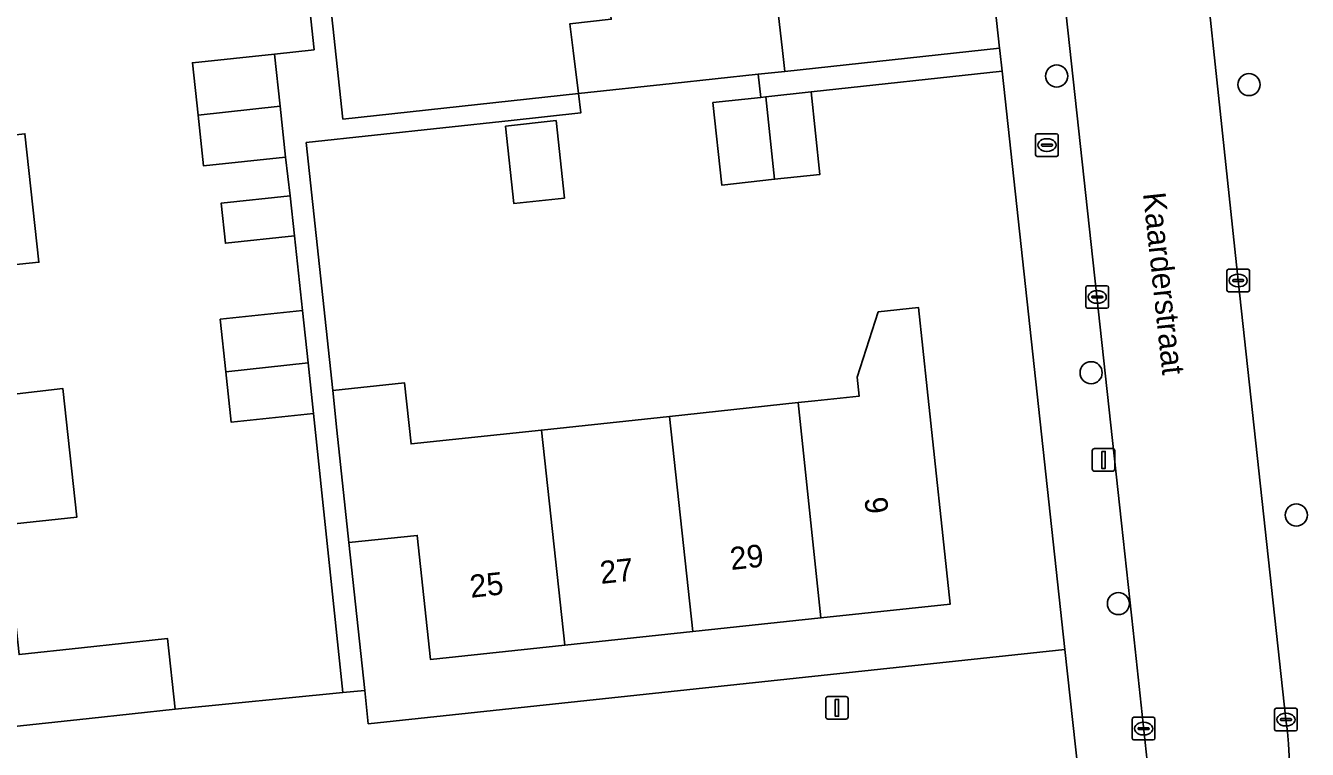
# Model space of a CAD drawing. Extents: x 160023 to 161302, y 384750 to 385707.
# Drawn here: x 161131.7 to 161188.4, y 384969.1 to 385001.1 of the extents above; entities that cross this region are included whole.
import ezdxf

# ---------------------------------------------------------------- set-up
doc = ezdxf.new("R2010")
doc.units = 0
for name, color, linetype in [('IMGEO_Boom', 7, 'Continuous'), ('IMGEO_Brandkraan', 7, 'Continuous'), ('IMGEO_Erf', 7, 'Continuous'), ('IMGEO_Kolk', 7, 'Continuous'), ('IMGEO_Lichtmast', 7, 'Continuous'), ('IMGEO_Muur', 7, 'Continuous'), ('IMGEO_Openbare_ruimte_label', 7, 'Continuous'), ('IMGEO_Pand', 7, 'Continuous'), ('IMGEO_Pand_nummerreeks', 7, 'Continuous'), ('IMGEO_Rijbaan_lokaal_open', 7, 'Continuous'), ('IMGEO_Voetpad_open', 7, 'Continuous')]:
    doc.layers.add(name, color=color, linetype=linetype)

msp = doc.modelspace()

# ---------------------------------------------------------------- linework, layer by layer
at = {"layer": 'IMGEO_Boom'}
for centre in [(161177.305, 384998.867), (161185.804, 384998.489), (161178.829, 384985.756), (161187.896, 384979.467), (161180.034, 384975.556)]:
    msp.add_circle(centre, 0.489, dxfattribs=at)
at = {"layer": 'IMGEO_Brandkraan'}
for p, q in [((161176.375, 384995.391), (161176.375, 384996.243)), ((161176.45, 384996.317), (161177.302, 384996.317)), ((161177.376, 384996.243), (161177.376, 384995.391)), ((161176.634, 384995.811), (161176.634, 384995.823)), ((161177.072, 384995.774), (161176.674, 384995.774)), ((161176.677, 384995.86), (161177.075, 384995.86)), ((161176.886, 384995.537), (161176.861, 384995.537)), ((161176.863, 384996.097), (161176.888, 384996.097)), ((161177.118, 384995.823), (161177.118, 384995.811)), ((161177.302, 384995.317), (161176.45, 384995.317))]:
    msp.add_line(p, q, dxfattribs=at)
for points in [[(161176.375, 384995.391), (161176.375, 384996.243)], [(161176.45, 384996.317), (161177.302, 384996.317)], [(161177.376, 384996.243), (161177.376, 384995.391)], [(161177.302, 384995.317), (161176.45, 384995.317)]]:
    msp.add_lwpolyline(points, dxfattribs=at)
for centre, radius, start, end in [((161176.452, 384996.241), 0.0765, 91.552, 178.448), ((161176.452, 384996.241), 0.0765, 91.552, 178.448), ((161177.3, 384996.241), 0.0765, 1.552, 88.448), ((161177.3, 384996.241), 0.0765, 1.552, 88.448), ((161176.674, 384995.82), 0.0403, 85.8775, 175.7526), ((161176.671, 384995.81), 0.0366, 178.938, 274.7102), ((161177.075, 384995.817), 0.043, 264.8664, 352.4533), ((161177.079, 384995.822), 0.0386, 1.7309, 96.639), ((161176.452, 384995.393), 0.0765, 181.552, 268.448), ((161176.452, 384995.393), 0.0765, 181.552, 268.448), ((161177.3, 384995.393), 0.0765, 271.552, 358.448), ((161177.3, 384995.393), 0.0765, 271.552, 358.448)]:
    msp.add_arc(centre, radius, start, end, dxfattribs=at)
for centre, major_axis, ratio, start_param, end_param in [((161176.862, 384995.817), (-0.387, 0.002), 0.722429, 4.712389, 7.853982), ((161176.887, 384995.817), (-0.39, 0.002), 0.717154, 1.570796, 4.712389)]:
    msp.add_ellipse(centre, major_axis=major_axis, ratio=ratio, start_param=start_param, end_param=end_param, dxfattribs=at)
at = {"layer": 'IMGEO_Erf'}
for points in [[(161171.35, 385031.73), (161167.246, 385031.284), (161167.869, 385025.488), (161168.479, 385019.826), (161169.086, 385014.174), (161169.696, 385008.506), (161170.33, 385002.614), (161164.952, 385002.036), (161165.189, 385000), (161165.288, 384999.072), (161174.784, 385000.103)], [(161169.416, 384988.443), (161171.205, 384988.634), (161171.588, 384985.044), (161172.603, 384975.536), (161166.882, 384974.925), (161161.224, 384974.321), (161155.56, 384973.717), (161149.632, 384973.084), (161149.047, 384978.571), (161146.026, 384978.248), (161146.724, 384971.715), (161146.881, 384970.246), (161177.668, 384973.532), (161174.895, 384999.082), (161166.45, 384998.165), (161166.843, 384994.52), (161164.838, 384994.304), (161162.504, 384994.052), (161162.111, 384997.697), (161164.224, 384997.925), (161164.114, 384998.945), (161160.317, 384998.536), (161156.166, 384998.089), (161156.27, 384997.236), (161153.19, 384996.904), (161144.135, 384995.927), (161145.308, 384984.967), (161148.486, 384985.306), (161148.774, 384982.609), (161154.529, 384983.223), (161160.199, 384983.828), (161165.879, 384984.434), (161166.617, 384984.513), (161168.576, 384984.722), (161168.487, 384985.559)], [(161152.945, 384996.658), (161155.181, 384996.899), (161155.55, 384993.471), (161153.315, 384993.23)]]:
    msp.add_lwpolyline(points, close=True, dxfattribs=at)
for points in [[(161131.447, 384973.301), (161134.206, 384973.597), (161138.007, 384974.005), (161138.341, 384970.886), (161145.755, 384971.62), (161144.454, 384983.959), (161140.823, 384983.571), (161140.585, 384985.802), (161140.337, 384988.121), (161143.969, 384988.509), (161143.619, 384991.802), (161140.567, 384991.476), (161140.378, 384993.244), (161143.43, 384993.569), (161143.225, 384995.289), (161139.594, 384994.901), (161139.355, 384997.14), (161139.108, 384999.451), (161142.74, 384999.839), (161144.486, 385000.026), (161143.181, 385012.241)], [(161144.436, 385009.303), (161145.756, 384996.968), (161156.166, 384998.089), (161155.934, 385000), (161155.791, 385001.176)], [(161131.703, 384996.314), (161132.32, 384990.64), (161129.596, 384990.361)], [(161130.211, 384984.69), (161133.386, 384985.059), (161133.997, 384979.372), (161130.825, 384979.031)]]:
    msp.add_lwpolyline(points, dxfattribs=at)
at = {"layer": 'IMGEO_Kolk'}
for p, q in [((161184.827, 384989.406), (161184.827, 384990.258)), ((161184.902, 384990.332), (161185.754, 384990.332)), ((161185.129, 384989.875), (161185.527, 384989.875)), ((161185.315, 384990.112), (161185.34, 384990.112)), ((161185.828, 384990.258), (161185.828, 384989.406)), ((161178.597, 384988.677), (161178.597, 384989.529)), ((161178.672, 384989.603), (161179.524, 384989.603)), ((161179.085, 384989.383), (161179.11, 384989.383)), ((161179.598, 384989.529), (161179.598, 384988.677)), ((161185.754, 384989.332), (161184.902, 384989.332)), ((161185.086, 384989.826), (161185.086, 384989.838)), ((161185.524, 384989.789), (161185.126, 384989.789)), ((161185.338, 384989.552), (161185.313, 384989.552)), ((161185.57, 384989.838), (161185.57, 384989.826)), ((161178.856, 384989.097), (161178.856, 384989.109)), ((161179.294, 384989.06), (161178.896, 384989.06)), ((161178.899, 384989.146), (161179.297, 384989.146)), ((161179.108, 384988.823), (161179.083, 384988.823)), ((161179.34, 384989.109), (161179.34, 384989.097)), ((161179.524, 384988.603), (161178.672, 384988.603)), ((161186.938, 384970.001), (161186.938, 384970.853)), ((161187.013, 384970.927), (161187.865, 384970.927)), ((161187.426, 384970.707), (161187.451, 384970.707)), ((161187.939, 384970.853), (161187.939, 384970.001)), ((161180.646, 384969.603), (161180.646, 384970.455)), ((161180.721, 384970.529), (161181.573, 384970.529)), ((161180.948, 384970.072), (161181.346, 384970.072)), ((161181.134, 384970.309), (161181.159, 384970.309)), ((161181.647, 384970.455), (161181.647, 384969.603)), ((161187.197, 384970.421), (161187.197, 384970.433)), ((161187.635, 384970.384), (161187.237, 384970.384)), ((161187.24, 384970.47), (161187.638, 384970.47)), ((161187.449, 384970.147), (161187.424, 384970.147)), ((161187.681, 384970.433), (161187.681, 384970.421)), ((161181.573, 384969.529), (161180.721, 384969.529)), ((161180.905, 384970.023), (161180.905, 384970.035)), ((161181.343, 384969.986), (161180.945, 384969.986)), ((161181.157, 384969.749), (161181.132, 384969.749)), ((161181.389, 384970.035), (161181.389, 384970.023)), ((161187.865, 384969.927), (161187.013, 384969.927))]:
    msp.add_line(p, q, dxfattribs=at)
for points in [[(161184.827, 384989.406), (161184.827, 384990.258)], [(161184.902, 384990.332), (161185.754, 384990.332)], [(161185.828, 384990.258), (161185.828, 384989.406)], [(161178.597, 384988.677), (161178.597, 384989.529)], [(161178.672, 384989.603), (161179.524, 384989.603)], [(161179.598, 384989.529), (161179.598, 384988.677)], [(161185.754, 384989.332), (161184.902, 384989.332)], [(161179.524, 384988.603), (161178.672, 384988.603)], [(161186.938, 384970.001), (161186.938, 384970.853)], [(161187.013, 384970.927), (161187.865, 384970.927)], [(161187.939, 384970.853), (161187.939, 384970.001)], [(161180.646, 384969.603), (161180.646, 384970.455)], [(161180.721, 384970.529), (161181.573, 384970.529)], [(161181.647, 384970.455), (161181.647, 384969.603)], [(161181.573, 384969.529), (161180.721, 384969.529)], [(161187.865, 384969.927), (161187.013, 384969.927)]]:
    msp.add_lwpolyline(points, dxfattribs=at)
for centre, radius, start, end in [((161184.904, 384990.256), 0.0765, 91.552, 178.448), ((161184.904, 384990.256), 0.0765, 91.552, 178.448), ((161185.126, 384989.835), 0.0403, 85.8775, 175.7526), ((161185.531, 384989.837), 0.0386, 1.7309, 96.639), ((161185.752, 384990.256), 0.0765, 1.552, 88.448), ((161185.752, 384990.256), 0.0765, 1.552, 88.448), ((161178.674, 384989.527), 0.0765, 91.552, 178.448), ((161178.674, 384989.527), 0.0765, 91.552, 178.448), ((161179.522, 384989.527), 0.0765, 1.552, 88.448), ((161179.522, 384989.527), 0.0765, 1.552, 88.448), ((161184.904, 384989.408), 0.0765, 181.552, 268.448), ((161184.904, 384989.408), 0.0765, 181.552, 268.448), ((161185.123, 384989.825), 0.0366, 178.938, 274.7102), ((161185.527, 384989.832), 0.043, 264.8664, 352.4533), ((161185.752, 384989.408), 0.0765, 271.552, 358.448), ((161185.752, 384989.408), 0.0765, 271.552, 358.448), ((161178.896, 384989.106), 0.0403, 85.8775, 175.7526), ((161178.893, 384989.096), 0.0366, 178.938, 274.7102), ((161179.297, 384989.103), 0.043, 264.8664, 352.4533), ((161179.301, 384989.108), 0.0386, 1.7309, 96.639), ((161178.674, 384988.679), 0.0765, 181.552, 268.448), ((161178.674, 384988.679), 0.0765, 181.552, 268.448), ((161179.522, 384988.679), 0.0765, 271.552, 358.448), ((161179.522, 384988.679), 0.0765, 271.552, 358.448), ((161187.015, 384970.851), 0.0765, 91.552, 178.448), ((161187.015, 384970.851), 0.0765, 91.552, 178.448), ((161187.863, 384970.851), 0.0765, 1.552, 88.448), ((161187.863, 384970.851), 0.0765, 1.552, 88.448), ((161180.723, 384970.453), 0.0765, 91.552, 178.448), ((161180.723, 384970.453), 0.0765, 91.552, 178.448), ((161180.945, 384970.032), 0.0403, 85.8775, 175.7526), ((161181.35, 384970.034), 0.0386, 1.7309, 96.639), ((161181.571, 384970.453), 0.0765, 1.552, 88.448), ((161181.571, 384970.453), 0.0765, 1.552, 88.448), ((161187.237, 384970.43), 0.0403, 85.8775, 175.7526), ((161187.234, 384970.42), 0.0366, 178.938, 274.7102), ((161187.638, 384970.427), 0.043, 264.8664, 352.4533), ((161187.642, 384970.432), 0.0386, 1.7309, 96.639), ((161180.723, 384969.605), 0.0765, 181.552, 268.448), ((161180.723, 384969.605), 0.0765, 181.552, 268.448), ((161180.942, 384970.022), 0.0366, 178.938, 274.7102), ((161181.346, 384970.029), 0.043, 264.8664, 352.4533), ((161181.571, 384969.605), 0.0765, 271.552, 358.448), ((161181.571, 384969.605), 0.0765, 271.552, 358.448), ((161187.015, 384970.003), 0.0765, 181.552, 268.448), ((161187.015, 384970.003), 0.0765, 181.552, 268.448), ((161187.863, 384970.003), 0.0765, 271.552, 358.448), ((161187.863, 384970.003), 0.0765, 271.552, 358.448)]:
    msp.add_arc(centre, radius, start, end, dxfattribs=at)
for centre, major_axis, ratio, start_param, end_param in [((161185.314, 384989.832), (-0.387, 0.002), 0.722429, 4.712389, 7.853982), ((161185.339, 384989.832), (-0.39, 0.002), 0.717154, 1.570796, 4.712389), ((161179.084, 384989.103), (-0.387, 0.002), 0.722429, 4.712389, 7.853982), ((161179.109, 384989.103), (-0.39, 0.002), 0.717154, 1.570796, 4.712389), ((161187.425, 384970.427), (-0.387, 0.002), 0.722429, 4.712389, 7.853982), ((161187.45, 384970.427), (-0.39, 0.002), 0.717154, 1.570796, 4.712389), ((161181.133, 384970.029), (-0.387, 0.002), 0.722429, 4.712389, 7.853982), ((161181.158, 384970.029), (-0.39, 0.002), 0.717154, 1.570796, 4.712389)]:
    msp.add_ellipse(centre, major_axis=major_axis, ratio=ratio, start_param=start_param, end_param=end_param, dxfattribs=at)
at = {"layer": 'IMGEO_Lichtmast'}
for p, q in [((161178.88, 384981.505), (161178.88, 384982.305)), ((161178.88, 384982.305), (161178.88, 384981.505)), ((161178.98, 384982.405), (161179.77, 384982.405)), ((161179.77, 384982.405), (161178.98, 384982.405)), ((161179.87, 384982.305), (161179.87, 384981.505)), ((161179.87, 384981.505), (161179.87, 384982.305)), ((161179.77, 384981.405), (161178.98, 384981.405)), ((161178.98, 384981.405), (161179.77, 384981.405)), ((161167.096, 384970.548), (161167.096, 384971.348)), ((161167.096, 384971.348), (161167.096, 384970.548)), ((161167.196, 384971.448), (161167.986, 384971.448)), ((161167.986, 384971.448), (161167.196, 384971.448)), ((161168.086, 384971.348), (161168.086, 384970.548)), ((161168.086, 384970.548), (161168.086, 384971.348)), ((161167.986, 384970.448), (161167.196, 384970.448)), ((161167.196, 384970.448), (161167.986, 384970.448))]:
    msp.add_line(p, q, dxfattribs=at)
for points in [[(161179.3, 384982.28), (161179.45, 384982.28), (161179.45, 384981.53), (161179.3, 384981.53), (161179.3, 384982.28)], [(161167.516, 384971.323), (161167.666, 384971.323), (161167.666, 384970.573), (161167.516, 384970.573), (161167.516, 384971.323)]]:
    msp.add_lwpolyline(points, dxfattribs=at)
for centre, start, end in [((161178.98, 384982.305), 90, 180), ((161178.98, 384982.305), 90, 180), ((161179.77, 384982.305), 0, 90), ((161179.77, 384982.305), 360, 90), ((161178.98, 384981.505), 180, 270), ((161178.98, 384981.505), 180, 270), ((161179.77, 384981.505), 270, 0), ((161179.77, 384981.505), 270, 0), ((161167.196, 384971.348), 90, 180), ((161167.196, 384971.348), 90, 180), ((161167.986, 384971.348), 0, 90), ((161167.986, 384971.348), 360, 90), ((161167.196, 384970.548), 180, 270), ((161167.196, 384970.548), 180, 270), ((161167.986, 384970.548), 270, 0), ((161167.986, 384970.548), 270, 0)]:
    msp.add_arc(centre, 0.1, start, end, dxfattribs=at)
at = {"layer": 'IMGEO_Muur'}
msp.add_lwpolyline([(161145.755, 384971.62), (161138.341, 384970.886)], dxfattribs=at)
at = {"layer": 'IMGEO_Pand'}
for points in [[(161169.696, 385008.506), (161160.302, 385007.485), (161156.987, 385007.121), (161157.618, 385001.376), (161155.791, 385001.176), (161155.934, 385000), (161156.166, 384998.089), (161160.317, 384998.536), (161164.114, 384998.945), (161165.288, 384999.072), (161165.189, 385000), (161164.952, 385002.036), (161170.33, 385002.614)], [(161142.74, 384999.839), (161139.108, 384999.451), (161139.355, 384997.14), (161142.986, 384997.532)], [(161164.453, 384997.95), (161164.224, 384997.925), (161162.111, 384997.697), (161162.504, 384994.052), (161164.838, 384994.304)], [(161164.838, 384994.304), (161166.843, 384994.52), (161166.45, 384998.165), (161164.453, 384997.95)], [(161139.594, 384994.901), (161143.225, 384995.289), (161142.986, 384997.532), (161139.355, 384997.14)], [(161152.945, 384996.658), (161153.315, 384993.23), (161155.55, 384993.471), (161155.181, 384996.899)], [(161128.982, 384996.02), (161119.523, 384994.999), (161120.13, 384989.339), (161129.596, 384990.361), (161132.32, 384990.64), (161131.703, 384996.314)], [(161143.43, 384993.569), (161140.378, 384993.244), (161140.567, 384991.476), (161143.619, 384991.802)], [(161144.216, 384986.192), (161143.969, 384988.509), (161140.337, 384988.121), (161140.585, 384985.802)], [(161166.882, 384974.925), (161172.603, 384975.536), (161171.588, 384985.044), (161171.205, 384988.634), (161169.416, 384988.443), (161168.487, 384985.559), (161168.576, 384984.722), (161166.617, 384984.513), (161165.879, 384984.434)], [(161140.585, 384985.802), (161140.823, 384983.571), (161144.454, 384983.959), (161144.216, 384986.192)], [(161133.997, 384979.372), (161133.386, 384985.059), (161130.211, 384984.69), (161120.737, 384983.674), (161121.344, 384978.013), (161130.825, 384979.031)], [(161154.529, 384983.223), (161148.774, 384982.609), (161148.486, 384985.306), (161145.308, 384984.967), (161145.495, 384983.22), (161146.026, 384978.248), (161149.047, 384978.571), (161149.632, 384973.084), (161155.56, 384973.717)], [(161161.224, 384974.321), (161166.882, 384974.925), (161165.879, 384984.434), (161160.199, 384983.828)], [(161160.199, 384983.828), (161154.529, 384983.223), (161155.56, 384973.717), (161161.224, 384974.321)], [(161138.341, 384970.886), (161138.007, 384974.005), (161134.206, 384973.597), (161131.447, 384973.301), (161130.825, 384979.031), (161121.344, 384978.013), (161121.971, 384972.163), (161127.439, 384972.75), (161127.761, 384969.751), (161134.541, 384970.478)]]:
    msp.add_lwpolyline(points, close=True, dxfattribs=at)
at = {"layer": 'IMGEO_Rijbaan_lokaal_open'}
for points in [[(161181.475, 385025.672), (161175.186, 385024.867), (161180.174, 384979.104), (161180.682, 384974.372), (161181.303, 384968.589), (161181.366, 384967.409)], [(161187.439, 384970.427), (161185.328, 384989.832), (161183.046, 385011.321), (161181.475, 385025.672)], [(161130.597, 384958.504), (161131.8, 384958.633), (161150.25, 384960.605), (161156.217, 384961.243), (161171.231, 384962.849), (161171.199, 384964.127), (161172.802, 384966.078), (161176.375, 384966.487), (161178.485, 384966.006), (161177.668, 384973.532), (161146.881, 384970.246), (161146.724, 384971.715), (161145.755, 384971.62), (161138.341, 384970.886), (161134.541, 384970.478), (161127.761, 384969.751)]]:
    msp.add_lwpolyline(points, dxfattribs=at)
msp.add_arc((161167.7, 384967.793), 19.914, 318.5669, 7.6003, dxfattribs=at)
at = {"layer": 'IMGEO_Voetpad_open'}
for points in [[(161167.922, 385230.057), (161167.881, 385230.054), (161160.218, 385228.728), (161160.25, 385228.109), (161161.15, 385219.413), (161161.434, 385216.668), (161163.36, 385198.06), (161167.291, 385162.209), (161167.587, 385159.505), (161173.502, 385105.563), (161173.796, 385102.879), (161174.284, 385097.067), (161174.589, 385094.096), (161176.759, 385074.036), (161176.161, 385073.964), (161176.294, 385072.607), (161178.245, 385055.13), (161180.44, 385034.765), (161181.114, 385029.095), (161181.475, 385025.672), (161183.046, 385011.321), (161185.328, 384989.832), (161187.439, 384970.427)], [(161167.496, 385078.48), (161166.552, 385075.934), (161171.213, 385032.993), (161171.35, 385031.73), (161174.784, 385000.103), (161174.795, 385000), (161174.895, 384999.082), (161177.668, 384973.532), (161178.485, 384966.006), (161180.693, 384965.502), (161181.16, 384965.553)], [(161181.366, 384967.409), (161181.303, 384968.589), (161180.682, 384974.372), (161180.174, 384979.104), (161175.186, 385024.867)], [(161143.181, 385012.241), (161144.486, 385000.026), (161142.74, 384999.839), (161142.986, 384997.532), (161143.225, 384995.289), (161143.43, 384993.569), (161143.619, 384991.802), (161143.969, 384988.509), (161144.216, 384986.192), (161144.454, 384983.959), (161145.755, 384971.62), (161146.724, 384971.715), (161146.026, 384978.248), (161145.495, 384983.22), (161145.308, 384984.967), (161144.135, 384995.927), (161153.19, 384996.904), (161156.27, 384997.236), (161156.166, 384998.089), (161145.756, 384996.968), (161144.436, 385009.303)]]:
    msp.add_lwpolyline(points, dxfattribs=at)
msp.add_lwpolyline([(161174.795, 385000), (161174.784, 385000.103), (161165.288, 384999.072), (161164.114, 384998.945), (161164.224, 384997.925), (161164.453, 384997.95), (161166.45, 384998.165), (161174.895, 384999.082)], close=True, dxfattribs=at)
msp.add_arc((161167.7, 384967.793), 19.914, 318.5669, 7.6003, dxfattribs=at)

# ---------------------------------------------------------------- texts
at = {"layer": 'IMGEO_Openbare_ruimte_label'}
msp.add_text('Kaarderstraat', height=1, rotation=276.144, dxfattribs=at).set_placement((161181.117, 384993.678))
at = {"layer": 'IMGEO_Pand_nummerreeks'}
for s, rotation, p in [('9', 276.0934, (161168.805, 384980.215)), ('29', 6.0929, (161162.918, 384977.037)), ('27', 6.0929, (161157.167, 384976.423)), ('25', 6.0929, (161151.417, 384975.81))]:
    msp.add_text(s, height=1, rotation=rotation, dxfattribs=at).set_placement(p)

doc.saveas('drawing.dxf')
